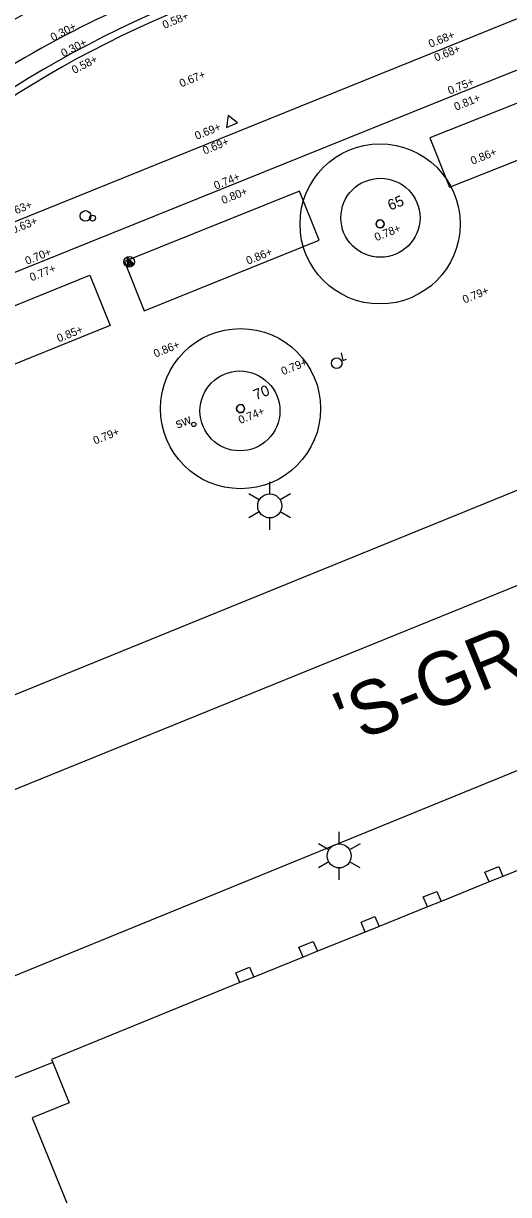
# Model space of a CAD drawing. Extents: x 122462 to 123306, y 485548 to 486417.
# Drawn here: x 122876.99 to 122895.16, y 485753.45 to 485797.34 of the extents above; entities that cross this region are included whole.
import ezdxf

# ---------------------------------------------------------------- set-up
doc = ezdxf.new("R2010")
doc.units = 0
for name, color, linetype in [('B meubilair trammast', 7, 'Continuous'), ('B-WE-AL-T25', 7, 'Continuous'), ('B-WE-GR-BOOM-S', 7, 'Continuous'), ('B-WE-GR-BOOM_BOOMDIAMETER', 7, 'Continuous'), ('B-WE-IE-MEUBILAIR_WEGMEUBILAIR-S', 7, 'Continuous'), ('B-WE-KL-ET_LS_OV_LICHTMAST-S', 7, 'Continuous'), ('B-WE-OG-HOOGTEPUNT-S', 7, 'Continuous'), ('B-WE-OG-TOPOGRAFIE_RAILS-G', 7, 'Continuous'), ('B-WE-VH-KANTOPSLUITING_TROTTOIRBAND_130 150-G', 7, 'Continuous'), ('B-WE-VH-KANTOPSLUITING_TROTTOIRBAND_NATUURSTEEN_150-G', 7, 'Continuous'), ('B-WE-VH-KANTOPSLUITING_TROTTOIRBAND_NATUURSTEEN_300-G', 7, 'Continuous'), ('B-WE-VH-KANTVERHARDING_EIND_VERHARDING-G', 7, 'Continuous'), ('B-WE-VH-MATERIAALGRENS_ASFALT-G', 7, 'Continuous'), ('B-WE-VW-MARKERING_LANGS_STREEP_DOORGETROKKEN_010-G', 7, 'Continuous'), ('B-WE-VW-MARKERING_OVERIG-G', 7, 'Continuous'), ('Level 1', 7, 'Continuous'), ('Level 17', 7, 'Continuous'), ('Level 21', 7, 'Continuous'), ('Level 23', 7, 'Continuous'), ('Level 50', 7, 'Continuous'), ('Level 59', 7, 'Continuous')]:
    doc.layers.add(name, color=color, linetype=linetype)

msp = doc.modelspace()

# ---------------------------------------------------------------- linework, layer by layer
at = {"layer": 'B meubilair trammast'}
msp.add_lwpolyline([(122884.595, 485793.443), (122885.012, 485793.612), (122884.657, 485793.889)], close=True, dxfattribs=at)
at = {"layer": 'B-WE-GR-BOOM-S'}
for centre, radius in [((122890.349, 485789.823), 3), ((122890.349, 485789.823), 0.15), ((122885.121, 485782.901), 3), ((122885.121, 485782.901), 0.15)]:
    msp.add_circle(centre, radius, dxfattribs=at)
for centre, start, end in [((122890.349, 485789.823), 0, 180), ((122890.349, 485789.823), 180, 0), ((122885.121, 485782.901), 0, 180), ((122885.121, 485782.901), 180, 0)]:
    msp.add_arc(centre, 0.15, start, end, dxfattribs=at)
at = {"layer": 'B-WE-IE-MEUBILAIR_WEGMEUBILAIR-S'}
msp.add_lwpolyline([(122881.12, 485788.32), (122880.886, 485788.225), (122880.883, 485788.573), (122881.095, 485788.351), (122880.924, 485788.282), (122880.915, 485788.494), (122881.026, 485788.366), (122880.962, 485788.34), (122880.959, 485788.382), (122880.942, 485788.429)], dxfattribs=at)
msp.add_circle((122880.952, 485788.401), 0.2, dxfattribs=at)
at = {"layer": 'B-WE-KL-ET_LS_OV_LICHTMAST-S'}
msp.add_lwpolyline([(122888.896, 485784.996), (122888.948, 485784.701), (122889.087, 485784.757)], dxfattribs=at)
for centre, radius in [((122888.723, 485784.606), 0.2), ((122883.37, 485782.311), 0.08)]:
    msp.add_circle(centre, radius, dxfattribs=at)
at = {"layer": 'B-WE-OG-TOPOGRAFIE_RAILS-G'}
for radius in [41.525, 40.085]:
    msp.add_arc((122897.258, 485761.432), radius, 114.4342, 129.9761, dxfattribs=at)
at = {"layer": 'B-WE-VH-KANTOPSLUITING_TROTTOIRBAND_130 150-G'}
msp.add_lwpolyline([(122875.333, 485787.496), (122876.312, 485787.868), (122893.962, 485794.992), (122906.533, 485800.012)], dxfattribs=at)
at = {"layer": 'B-WE-VH-KANTOPSLUITING_TROTTOIRBAND_NATUURSTEEN_150-G'}
for points in [[(122905.454, 485801.56), (122875.291, 485789.351), (122874.354, 485788.962)], [(122875.333, 485787.496), (122876.312, 485787.868), (122893.962, 485794.992), (122906.533, 485800.012)]]:
    msp.add_lwpolyline(points, dxfattribs=at)
at = {"layer": 'B-WE-VH-KANTOPSLUITING_TROTTOIRBAND_NATUURSTEEN_300-G'}
msp.add_arc((122898.061, 485761.035), 39.834, 110.4575, 139.4077, dxfattribs=at)
at = {"layer": 'B-WE-VH-KANTVERHARDING_EIND_VERHARDING-G'}
for centre, radius in [((122890.361, 485790.054), 1.482), ((122885.098, 485782.816), 1.497)]:
    msp.add_circle(centre, radius, dxfattribs=at)
at = {"layer": 'B-WE-VH-MATERIAALGRENS_ASFALT-G'}
msp.add_arc((122898.066, 485761.026), 40.115, 110.4596, 139.4046, dxfattribs=at)
at = {"layer": 'B-WE-VW-MARKERING_LANGS_STREEP_DOORGETROKKEN_010-G'}
for points in [[(122898.633, 485795.602), (122892.215, 485793.054), (122892.952, 485791.201), (122899.37, 485793.749), (122898.633, 485795.602)], [(122888.071, 485789.212), (122887.331, 485791.052), (122880.773, 485788.412), (122881.513, 485786.572), (122888.071, 485789.212)], [(122879.483, 485787.902), (122880.237, 485786.014), (122873.85, 485783.435), (122873.096, 485785.323), (122879.483, 485787.902)]]:
    msp.add_lwpolyline(points, dxfattribs=at)
for centre, radius, start, end in [((122893.682, 485765.237), 40.13, 112.3523, 138.8217), ((122894.325, 485765.582), 37.28, 111.8799, 139.1977)]:
    msp.add_arc(centre, radius, start, end, dxfattribs=at)
at = {"layer": 'B-WE-VW-MARKERING_OVERIG-G'}
for centre, radius in [((122879.317, 485790.121), 0.2), ((122879.58, 485790.043), 0.11)]:
    msp.add_circle(centre, radius, dxfattribs=at)
at = {"layer": 'Level 1'}
for p, q in [((122896.761, 485766.106), (122894.95, 485765.374)), ((122894.43, 485765.164), (122892.632, 485764.437)), ((122894.95, 485765.374), (122894.43, 485765.164)), ((122892.119, 485764.23), (122890.308, 485763.498)), ((122892.632, 485764.437), (122892.119, 485764.23)), ((122889.789, 485763.289), (122888.005, 485762.568)), ((122890.308, 485763.498), (122889.789, 485763.289)), ((122888.005, 485762.568), (122887.47, 485762.352)), ((122887.47, 485762.352), (122885.615, 485761.602)), ((122885.615, 485761.602), (122885.092, 485761.391))]:
    msp.add_line(p, q, dxfattribs=at)
for points in [[(122885.092, 485761.391), (122878.043, 485758.51), (122878.088, 485758.399)], [(122878.088, 485758.399), (122878.705, 485756.89), (122877.324, 485756.326), (122881.92, 485744.995), (122887.474, 485747.247), (122891.448, 485737.374), (122889.354, 485736.534), (122891.046, 485732.318), (122882.523, 485728.862), (122878.234, 485739.393)]]:
    msp.add_lwpolyline(points, dxfattribs=at)
at = {"layer": 'Level 17'}
for points in [[(122870.514, 485769.768), (122870.62, 485769.769), (122870.726, 485769.782), (122870.83, 485769.806), (122870.931, 485769.841), (122871.027, 485769.886), (122904.324, 485783.439), (122911.897, 485786.521), (122912.102, 485786.622), (122912.299, 485786.735), (122912.49, 485786.861), (122912.672, 485786.998), (122912.845, 485787.146), (122913.009, 485787.305), (122913.162, 485787.474)], [(122905.513, 485780.351), (122865.539, 485764.111), (122865.257, 485764.062), (122864.975, 485764.091), (122864.694, 485764.132), (122864.415, 485764.184), (122864.358, 485764.196), (122864.126, 485764.25), (122864.03, 485764.276)], [(122866.245, 485759.422), (122868.212, 485758.424), (122868.325, 485758.4), (122868.44, 485758.389), (122868.555, 485758.392), (122868.67, 485758.409), (122868.781, 485758.44), (122895.541, 485769.368)]]:
    msp.add_lwpolyline(points, dxfattribs=at)
at = {"layer": 'Level 21'}
for points in [[(122894.43, 485765.164), (122894.272, 485765.537), (122894.791, 485765.747), (122894.95, 485765.374)], [(122892.119, 485764.23), (122891.963, 485764.602), (122892.476, 485764.81), (122892.632, 485764.437)], [(122889.789, 485763.289), (122889.634, 485763.66), (122890.153, 485763.87), (122890.308, 485763.498)], [(122887.47, 485762.352), (122887.31, 485762.72), (122887.845, 485762.936), (122888.005, 485762.568)], [(122885.092, 485761.391), (122884.94, 485761.761), (122885.461, 485761.972), (122885.615, 485761.602)]]:
    msp.add_lwpolyline(points, dxfattribs=at)
at = {"layer": 'Level 23'}
msp.add_line((122878.088, 485758.399), (122870.013, 485755.167), dxfattribs=at)
at = {"layer": 'Level 50'}
for p, q in [((122886.215, 485779.706), (122886.215, 485780.156)), ((122885.825, 485779.481), (122885.435, 485779.706)), ((122886.994, 485779.706), (122886.604, 485779.481)), ((122885.825, 485779.031), (122885.435, 485778.806)), ((122886.215, 485778.356), (122886.215, 485778.806)), ((122886.994, 485778.806), (122886.604, 485779.031)), ((122888.817, 485766.59), (122888.817, 485767.04)), ((122888.427, 485766.365), (122888.037, 485766.59)), ((122889.596, 485766.59), (122889.206, 485766.365)), ((122888.427, 485765.915), (122888.037, 485765.69)), ((122888.817, 485765.24), (122888.817, 485765.69)), ((122889.596, 485765.69), (122889.206, 485765.915))]:
    msp.add_line(p, q, dxfattribs=at)
for centre in [(122886.215, 485779.256), (122888.817, 485766.14)]:
    msp.add_circle(centre, 0.45, dxfattribs=at)

# ---------------------------------------------------------------- texts
at = {"layer": 'B-WE-AL-T25'}
msp.add_text('sw', height=0.36, rotation=21.9278, dxfattribs=at).set_placement((122882.762, 485782.148))
at = {"layer": 'B-WE-GR-BOOM_BOOMDIAMETER'}
for s, rotation, p in [('65', 21.9803, (122890.73, 485790.319)), ('70', 21.9278, (122885.698, 485783.212))]:
    msp.add_text(s, height=0.4, rotation=rotation, dxfattribs=at).set_placement(p)
at = {"layer": 'B-WE-OG-HOOGTEPUNT-S'}
for s, rotation, p in [('0.58+', 22.7689, (122882.274, 485797.128)), ('0.30+', 27.2849, (122878.101, 485796.661)), ('0.30+', 27.2849, (122878.493, 485796.064)), ('0.68+', 22.0365, (122892.233, 485796.42)), ('0.68+', 22.0365, (122892.446, 485795.903)), ('0.58+', 27.2849, (122878.896, 485795.439)), ('0.67+', 22.0365, (122882.904, 485794.937)), ('0.75+', 22.0365, (122892.956, 485794.667)), ('0.81+', 22.0365, (122893.192, 485794.062)), ('0.69+', 22.0365, (122883.48, 485792.972)), ('0.69+', 22.0365, (122883.777, 485792.42)), ('0.86+', 21.9278, (122893.808, 485792.034)), ('0.74+', 22.0365, (122884.195, 485791.105)), ('0.80+', 22.0365, (122884.475, 485790.56)), ('0.63+', 22.0365, (122876.409, 485790.055)), ('0.63+', 22.0365, (122876.605, 485789.447)), ('0.78+', 21.9278, (122890.21, 485789.173)), ('0.70+', 22.0365, (122877.125, 485788.285)), ('0.86+', 21.9883, (122885.404, 485788.292)), ('0.77+', 22.0365, (122877.297, 485787.668)), ('0.79+', 21.9278, (122893.508, 485786.837)), ('0.85+', 21.9883, (122878.316, 485785.382)), ('0.86+', 21.9883, (122881.938, 485784.811)), ('0.79+', 21.9883, (122886.713, 485784.151)), ('0.74+', 21.9883, (122885.113, 485782.321)), ('0.79+', 21.9883, (122879.675, 485781.551))]:
    msp.add_text(s, height=0.3, rotation=rotation, dxfattribs=at).set_placement(p)
at = {"layer": 'Level 59'}
msp.add_text("'S-GRAVESANDEPLEIN", height=2, rotation=22.0355, dxfattribs=at).set_placement((122889.186, 485770.287))

doc.saveas('drawing.dxf')
